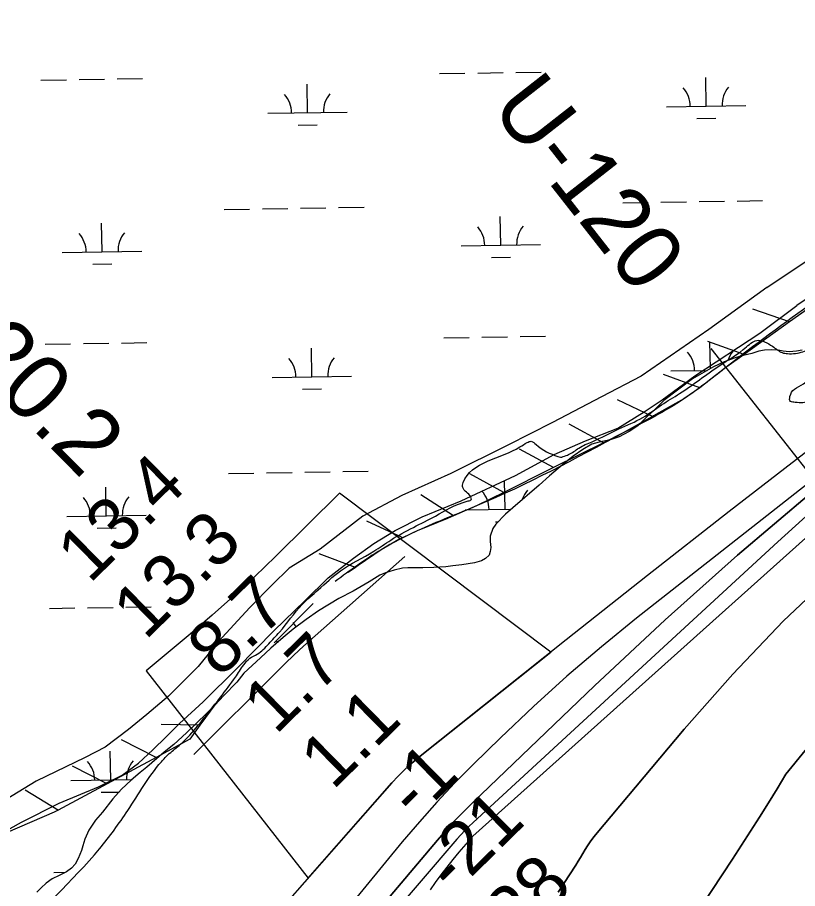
# Model space of a CAD drawing. Extents: x 3855477 to 3893699, y 299188 to 325115.
# Drawn here: x 3875938 to 3876920, y 318147 to 319244 of the extents above; entities that cross this region are included whole.
import ezdxf

# ---------------------------------------------------------------- set-up
doc = ezdxf.new("R2010")
doc.units = 0
for name, color, linetype in [('V-LEVE-TOET', 7, 'Continuous'), ('V-RIVR-EDGE', 7, 'Continuous'), ('V-RIVR-RANG', 7, 'Continuous'), ('V-RIVR-RANG-IDEN', 7, 'Continuous'), ('V-RRAP-FSHR', 7, 'Continuous'), ('V-TOPO-DPTH', 7, 'Continuous'), ('V-TOPO-MINR', 7, 'Continuous'), ('V-TOPO-WATR', 7, 'Continuous'), ('V-WETL-SWMP', 7, 'Continuous')]:
    doc.layers.add(name, color=color, linetype=linetype)

msp = doc.modelspace()

# ---------------------------------------------------------------- linework, layer by layer
at = {"layer": 'V-LEVE-TOET'}
for points in [[(3876881.6, 318904.2), (3876996.9, 318981.2)], [(3877002.6, 318937.4), (3876919.4, 318881.5)], [(3876881.6, 318904.2), (3876808.6, 318851.3), (3876723.3, 318792.3), (3876673.3, 318766.5), (3876611.5, 318734.3), (3876555.4, 318705.7), (3876483.7, 318669.9), (3876421.9, 318642.1), (3876372.7, 318616), (3876319, 318574.7), (3876280, 318550.5), (3876258.7, 318529.8), (3876230.7, 318501), (3876190.8, 318458), (3876165.7, 318426.8), (3876128.3, 318389.5), (3876101.2, 318366.4), (3876077.8, 318347.4), (3876048.7, 318325.2), (3876023.3, 318312.3), (3875961.8, 318282.5), (3875908.2, 318250.2)], [(3875896.4, 318204.6), (3875943.1, 318230.8), (3875990.6, 318254.5), (3876040.2, 318275.4), (3876070.1, 318289.9), (3876090.6, 318304.9), (3876108.6, 318321.9), (3876125.5, 318338.1), (3876142.3, 318355.1), (3876171.9, 318382.3), (3876214.7, 318424.8), (3876261.1, 318472.2), (3876300.1, 318509.5), (3876329.3, 318538.3), (3876361.3, 318563.4), (3876386.8, 318581.6), (3876413.4, 318598.1), (3876447.8, 318615.4), (3876496.9, 318635.5), (3876564.9, 318667.3), (3876613.7, 318693.9), (3876653, 318711.1), (3876693.9, 318726.8), (3876727.1, 318747.4), (3876749.6, 318762.7), (3876790.7, 318793), (3876872.7, 318846.8), (3876919.4, 318881.5)]]:
    msp.add_lwpolyline(points, dxfattribs=at)
at = {"layer": 'V-RIVR-EDGE'}
for points in [[(3877073.4, 318850.9), (3877055.4, 318841), (3877028.3, 318823.5), (3876992, 318801.7), (3876971.6, 318789), (3876950, 318774.7), (3876940.5, 318765.6), (3876928.9, 318759.2), (3876919.7, 318759.2), (3876914.1, 318759.7), (3876911.4, 318760.5), (3876910.6, 318766.8), (3876916.2, 318776), (3876927.7, 318782.7), (3876932.9, 318787.9), (3876936.5, 318792.3), (3876951.7, 318802.6), (3876982.4, 318820.9), (3877004.8, 318832.8), (3877020.3, 318838.3), (3877041.1, 318853), (3877056.7, 318863.7), (3877092.6, 318888.7), (3877122.5, 318910.2), (3877157.3, 318936.4), (3877183.6, 318957.1), (3877204, 318979.3), (3877221.2, 318997.2), (3877236, 319012.3), (3877249.6, 319033.8), (3877267.2, 319050.1), (3877285.5, 319061.6), (3877299.9, 319070.8), (3877311.1, 319074.3), (3877329.8, 319083.8), (3877349.8, 319095.7), (3877371.3, 319108.4), (3877382.1, 319114), (3877388.1, 319116), (3877392.9, 319120.7), (3877396.5, 319128.3), (3877402.1, 319134.3), (3877408.1, 319137.4), (3877415.6, 319140.6), (3877432.8, 319149.3), (3877448, 319161.3), (3877466.8, 319181.1), (3877478.3, 319191.5), (3877487.5, 319198.2), (3877506.3, 319214.9), (3877517.5, 319222.1), (3877524.7, 319226), (3877534.6, 319226.8), (3877542.2, 319226.8), (3877549, 319226.8), (3877554.6, 319228.7), (3877563.4, 319245.5), (3877581.8, 319269.3), (3877605.7, 319294), (3877626.5, 319314.2), (3877638.9, 319323.4), (3877656.8, 319332.5), (3877687.2, 319345.6), (3877735.4, 319364.6), (3877803.7, 319396.3), (3877859.5, 319427.3), (3877905, 319451.8), (3877945.3, 319474.5), (3877997.6, 319503.4), (3878019.6, 319515.3), (3878029.5, 319516.9), (3878042.7, 319514.9), (3878047.8, 319511.3), (3878052.6, 319502.5), (3878061.7, 319491.7), (3878073.3, 319481.7), (3878083.2, 319478.1), (3878092, 319478.5), (3878103.6, 319480.5), (3878131.5, 319495.1), (3878140.3, 319499.1), (3878149.8, 319501.5), (3878160.6, 319504.2), (3878180.6, 319512.9), (3878205.3, 319528.4), (3878218.9, 319537.6), (3878218.9, 319539.1), (3878216.9, 319541.1), (3878216.9, 319544.7), (3878218.5, 319547.5), (3878227.3, 319551.9), (3878246.4, 319563.8), (3878263.6, 319576.5), (3878279.2, 319592.4), (3878295.2, 319610.7), (3878311.2, 319623.4), (3878327.9, 319635.3), (3878347.9, 319648), (3878370.6, 319665.9), (3878392.2, 319683.4), (3878412.2, 319698.5), (3878422.9, 319707.2), (3878432.9, 319716), (3878438.1, 319718.7), (3878444.9, 319721.5), (3878450.9, 319722.3), (3878455.7, 319722.3), (3878460.8, 319719.5), (3878461.2, 319714.7), (3878459.2, 319707.5), (3878454.4, 319698.8), (3878446, 319691.6), (3878432.9, 319683.3), (3878411.7, 319671), (3878398.9, 319661.5), (3878384.5, 319647.9), (3878374.6, 319638.4), (3878363, 319629.3), (3878347, 319620.5), (3878332.6, 319612.6), (3878322.3, 319604.7), (3878303.9, 319590), (3878281.5, 319569.3), (3878262.4, 319551), (3878258.8, 319546.2), (3878255.5, 319539.1), (3878249.2, 319533.5), (3878239.6, 319527.1), (3878229.6, 319524.8), (3878220.4, 319518.4), (3878195.7, 319504.9), (3878181.7, 319498.2), (3878171.7, 319493.4), (3878162.6, 319486.3), (3878151.4, 319481.5), (3878126.7, 319472), (3878094.3, 319453.4), (3878061.6, 319434.7)], [(3875333.8, 317153.7), (3875382.5, 317211.7), (3875416.1, 317256.3), (3875447.7, 317311.6), (3875463.4, 317343.9), (3875526.9, 317421.4), (3875570.9, 317488.3), (3875613.4, 317571.4), (3875636.6, 317617.6), (3875653.8, 317644.3), (3875696.2, 317722.3), (3875739.5, 317798.3), (3875802.3, 317901), (3875859.1, 317980.5), (3875919.9, 318064.9), (3875931.9, 318079.6), (3876041.4, 318197.3), (3876076.9, 318245.4), (3876119.3, 318306.7), (3876129.3, 318317), (3876143.3, 318328.9), (3876165.7, 318352.8), (3876193.7, 318388.2), (3876212.5, 318413.3), (3876222.9, 318428.8), (3876230.5, 318437.1), (3876240, 318442.3), (3876254.4, 318455.4), (3876268, 318470.1), (3876296.4, 318504.7), (3876316.8, 318523.4), (3876344.7, 318547.2), (3876386.6, 318571.9), (3876408.2, 318586.1), (3876436.5, 318602), (3876464.4, 318616.3), (3876505.5, 318635.3), (3876509.5, 318637.3), (3876508.7, 318640.5), (3876498.8, 318652.1), (3876498.4, 318655.3), (3876499.2, 318658.5), (3876570.7, 318703.3), (3876579.8, 318708.9), (3876585, 318710.4), (3876591, 318706.4), (3876618.5, 318691.2), (3876621.6, 318690.4), (3876625.2, 318691.2), (3876632, 318693.6), (3876644.8, 318701.9), (3876661.5, 318709.9), (3876695.1, 318726.1), (3876725.4, 318740.4), (3876748.9, 318756.3), (3876771.7, 318770.6), (3876821.6, 318805.5), (3876855.9, 318829.3), (3876863.5, 318835.3), (3876870.7, 318837.7), (3876878.7, 318835.7), (3876888.6, 318830.1), (3876900.9, 318822.1), (3876907.3, 318820.8), (3876917.7, 318821.2), (3876935.6, 318826.4), (3876956.8, 318837.1), (3876973.5, 318842.2), (3876993.5, 318846.1), (3877006.6, 318850.9), (3877026.6, 318862.4), (3877050.5, 318877.5)]]:
    msp.add_spline(points, degree=3, dxfattribs=at)
at = {"layer": 'V-RIVR-RANG'}
msp.add_line((3876810.9, 318827.1), (3877243.6, 318276.9), dxfattribs=at)
at = {"layer": 'V-RRAP-FSHR'}
for p, q in [((3876910, 318860.7), (3876863.9, 318876.9)), ((3876853.1, 318819.9), (3876807, 318836.2)), ((3876797.1, 318777.9), (3876751.2, 318794.5)), ((3876737.4, 318741.6), (3876693.4, 318762.8)), ((3876675.7, 318708.6), (3876632.7, 318731.9)), ((3876613, 318677.3), (3876570.1, 318700.6)), ((3876550.4, 318646), (3876507.5, 318669.3)), ((3876487, 318616.4), (3876446, 318642.8)), ((3876422.5, 318589.3), (3876378.1, 318609.8)), ((3876363.6, 318551.5), (3876317.8, 318568.6)), ((3876167.9, 318352.8), (3876119.1, 318353.7)), ((3876112.6, 318312.3), (3876069, 318334.3)), ((3876051, 318279.1), (3876007.4, 318301.1)), ((3875989.6, 318245.5), (3875948, 318271.1))]:
    msp.add_line(p, q, dxfattribs=at)
for points in [[(3876966.9, 318901.4), (3876944, 318885), (3876910, 318860.7)], [(3876910, 318860.7), (3876853.1, 318819.9), (3876828.2, 318802.1), (3876803.2, 318782.2), (3876797.1, 318777.9), (3876777.2, 318763.9), (3876739, 318742.5), (3876737.4, 318741.6)], [(3876737.4, 318741.6), (3876700.7, 318721.1), (3876675.7, 318708.6)], [(3876675.7, 318708.6), (3876613, 318677.3)], [(3876613, 318677.3), (3876608.9, 318675.2), (3876550.4, 318646)], [(3876550.4, 318646), (3876517, 318629.4), (3876487, 318616.5)], [(3876487, 318616.5), (3876479.4, 318613.3), (3876441.5, 318597.8), (3876422.7, 318588.9)], [(3876422.7, 318588.9), (3876418.2, 318586.8), (3876396, 318573.9), (3876366.9, 318553.9), (3876363.6, 318551.5)], [(3876363.6, 318551.5), (3876354.4, 318545.2)], [(3876310.5, 318506.3), (3876261.1, 318456.7)], [(3876187.7, 318380.1), (3876167.9, 318352.8)], [(3876167.9, 318352.8), (3876155, 318335.2), (3876112.6, 318312.3)], [(3876112.6, 318312.3), (3876051, 318279.1)], [(3876051, 318279.1), (3875989.4, 318245.9)], [(3875989.4, 318245.9), (3875984.2, 318243.2), (3875925.3, 318217.7)]]:
    msp.add_lwpolyline(points, dxfattribs=at)
for points in [[(3877162.4, 319202.5), (3877151.9, 319187.9), (3877138.7, 319159.2), (3877127.5, 319093.3), (3877118.8, 319053.5), (3877105.4, 319016), (3877089.1, 318990.8), (3877060, 318967.8), (3876828.2, 318802.1), (3876777.2, 318763.9), (3876700.7, 318721.1)], [(3876700.7, 318721.1), (3876517, 318629.4), (3876441.5, 318597.8), (3876396, 318573.9), (3876337.9, 318533.8)]]:
    msp.add_spline(points, degree=3, dxfattribs=at)
at = {"layer": 'V-TOPO-DPTH'}
for points in [[(3876721, 318006.5), (3876838.1, 318184), (3876849.6, 318201.7), (3876861.1, 318219.3), (3876872.4, 318237.1), (3876883.6, 318255), (3876894.6, 318272.9), (3876905.3, 318291), (3877368.4, 318857.9)], [(3877368.4, 318857.9), (3876905.3, 318291), (3876894.6, 318272.9), (3876883.6, 318255), (3876872.4, 318237.1), (3876861.1, 318219.3), (3876849.6, 318201.7), (3876838.1, 318184), (3876721, 318006.5)], [(3877159.7, 318794.1), (3876511.5, 318213), (3876510.6, 318212.3), (3876508.3, 318209.8), (3876493.9, 318193), (3876486.1, 318183.7), (3876478.5, 318174.2), (3876471.1, 318164.5), (3876463.9, 318154.6), (3876457.6, 318145.7)], [(3877159.7, 318794.1), (3876511.5, 318213), (3876510.6, 318212.3), (3876508.3, 318209.8), (3876493.9, 318193), (3876486.1, 318183.7), (3876478.5, 318174.2), (3876471.1, 318164.5), (3876463.9, 318154.6), (3876457.6, 318145.7)], [(3876937.2, 318701.6), (3876834, 318621.8), (3876731.3, 318541.2), (3876629, 318460.3), (3876443, 318312.1), (3876434.2, 318304.6), (3876425.6, 318296.9), (3876417.4, 318288.7), (3876409.6, 318280.2), (3876168.1, 318005.7)], [(3876609.6, 318444.8), (3876343.5, 318645.3), (3876262.9, 318565.4), (3876236.8, 318540.2), (3876210.3, 318515.4), (3876183.2, 318491.3), (3876155.7, 318467.6), (3876100.3, 318421.3), (3876303.9, 318160.1)], [(3876295.4, 318004.9), (3876467, 318208.2), (3876477.9, 318220.6), (3876488.9, 318232.7), (3876500.3, 318244.5), (3876512, 318256.1), (3876664.4, 318402.5), (3876753.6, 318485.7), (3876844.4, 318567.1), (3876937.5, 318645.9)], [(3876295.4, 318004.9), (3876467, 318208.2), (3876477.9, 318220.6), (3876488.9, 318232.7), (3876500.3, 318244.5), (3876512, 318256.1), (3876664.4, 318402.5), (3876753.6, 318485.7), (3876844.4, 318567.1), (3876937.5, 318645.9)], [(3876618.9, 318142.5), (3876641, 318176.6), (3876644, 318181.5), (3876647, 318186.3), (3876650, 318191.2), (3876652.9, 318196.2), (3876655.8, 318201.1), (3876659, 318205.8), (3876662.3, 318210.4), (3876665.9, 318214.9), (3876777.5, 318347.9), (3876838.7, 318417), (3876902.2, 318483.8), (3876969.1, 318547.2)], [(3876969.1, 318547.2), (3876902.2, 318483.8), (3876838.7, 318417), (3876777.5, 318347.9), (3876665.9, 318214.9), (3876662.3, 318210.4), (3876659, 318205.8), (3876655.8, 318201.1), (3876652.9, 318196.2), (3876650, 318191.2), (3876647, 318186.3), (3876644, 318181.5), (3876641, 318176.6), (3876618.9, 318142.5)], [(3876303.9, 318160.1), (3876409.6, 318280.2), (3876417.4, 318288.7), (3876425.6, 318296.9), (3876434.2, 318304.6), (3876443, 318312.1), (3876609.6, 318444.8)]]:
    msp.add_lwpolyline(points, dxfattribs=at)
at = {"layer": 'V-TOPO-MINR'}
for points in [[(3877301.7, 318946.6), (3876717.6, 318487.5), (3876673.4, 318451.5), (3876629.9, 318414.6), (3876587.7, 318376.3), (3876546.3, 318337.1), (3876512.2, 318303.7), (3876488.9, 318280.1), (3876466.1, 318256), (3876444.1, 318231.1), (3876422.6, 318205.8), (3875944.1, 317622.1)], [(3877368.4, 318857.9), (3876905.3, 318291), (3876894.6, 318272.9), (3876883.6, 318255), (3876872.4, 318237.1), (3876861.1, 318219.3), (3876849.6, 318201.7), (3876838.1, 318184), (3876721, 318006.5)], [(3877159.7, 318794.1), (3876511.5, 318213), (3876510.6, 318212.3), (3876508.3, 318209.8), (3876493.9, 318193), (3876486.1, 318183.7), (3876478.5, 318174.2), (3876471.1, 318164.5), (3876463.9, 318154.6), (3876457.6, 318145.7)], [(3876343.5, 318645.3), (3876262.9, 318565.4), (3876236.8, 318540.2), (3876210.3, 318515.4), (3876183.2, 318491.3), (3876155.7, 318467.6), (3876100.3, 318421.3)], [(3876937.5, 318645.9), (3876844.4, 318567.1), (3876753.6, 318485.7), (3876664.4, 318402.5), (3876512, 318256.1), (3876500.3, 318244.5), (3876488.9, 318232.7), (3876477.9, 318220.6), (3876467, 318208.2), (3876295.4, 318004.9)], [(3876966.4, 318648.2), (3876895.2, 318584), (3876511.9, 318230.5), (3876506.5, 318225.4), (3876501.3, 318220.1), (3876496.2, 318214.7), (3876491.3, 318209.2), (3876398.9, 318101.5)], [(3876425.7, 318565.3), (3876301.9, 318455.6), (3876293.2, 318447.8), (3876284.6, 318439.9), (3876276.2, 318431.8), (3876267.9, 318423.6), (3876160.2, 318316)], [(3876969.1, 318547.2), (3876902.2, 318483.8), (3876838.7, 318417), (3876777.5, 318347.9), (3876665.9, 318214.9), (3876662.3, 318210.4), (3876659, 318205.8), (3876655.8, 318201.1), (3876652.9, 318196.2), (3876650, 318191.2), (3876647, 318186.3), (3876644, 318181.5), (3876641, 318176.6), (3876618.9, 318142.5)]]:
    msp.add_lwpolyline(points, dxfattribs=at)
at = {"layer": 'V-TOPO-WATR'}
msp.add_lwpolyline([(3876937.2, 318701.6), (3876834, 318621.8), (3876731.3, 318541.2), (3876629, 318460.3), (3876443, 318312.1), (3876434.2, 318304.6), (3876425.6, 318296.9), (3876417.4, 318288.7), (3876409.6, 318280.2), (3876168.1, 318005.7)], dxfattribs=at)
at = {"layer": 'V-WETL-SWMP'}
for p, q in [((3876469.5, 319173.5), (3876501.5, 319174)), ((3876517.5, 319174.2), (3876549.5, 319174.8)), ((3876565.5, 319175), (3876597.5, 319175.5)), ((3875967.7, 319165.3), (3875999.7, 319165.8)), ((3876015.7, 319166.1), (3876047.7, 319166.6)), ((3876063.7, 319166.8), (3876095.7, 319167.4)), ((3876303.2, 319124.3), (3876302.7, 319160.3)), ((3876805.1, 319132.5), (3876804.5, 319168.5)), ((3876755.1, 319131.7), (3876855.1, 319133.3)), ((3876253.3, 319123.5), (3876353.2, 319125.1)), ((3876793.3, 319116.9), (3876817.3, 319117.2)), ((3876291.5, 319108.7), (3876315.5, 319109.1)), ((3876294.4, 319004.1), (3876326.4, 319004.6)), ((3876342.4, 319004.9), (3876374.4, 319005.4)), ((3876700.2, 319010.7), (3876732.2, 319011.2)), ((3876748.2, 319011.5), (3876780.2, 319012)), ((3876796.2, 319012.3), (3876828.2, 319012.8)), ((3876844.2, 319013), (3876876.2, 319013.6)), ((3876198.4, 319002.5), (3876230.4, 319003)), ((3876246.4, 319003.3), (3876278.4, 319003.8)), ((3876044.6, 318949.3), (3876044, 318985.3)), ((3876546.5, 318957.4), (3876545.9, 318993.4)), ((3875994.6, 318948.4), (3876094.6, 318950.1)), ((3876496.5, 318956.6), (3876596.5, 318958.2)), ((3876534.7, 318941.8), (3876558.7, 318942.2)), ((3876032.9, 318933.6), (3876056.9, 318934)), ((3876475, 318840.8), (3876506.9, 318841.3)), ((3876522.9, 318841.6), (3876554.9, 318842.1)), ((3876570.9, 318842.4), (3876602.9, 318842.9)), ((3875973.1, 318832.6), (3876005.1, 318833.2)), ((3876021.1, 318833.4), (3876053.1, 318833.9)), ((3876069.1, 318834.2), (3876101.1, 318834.7)), ((3876810.5, 318802.1), (3876809.9, 318835.8)), ((3876308.7, 318791.7), (3876308.1, 318827.7)), ((3876760.5, 318799), (3876806.4, 318799.8)), ((3876258.7, 318790.9), (3876358.7, 318792.5)), ((3876296.9, 318776.1), (3876320.9, 318776.4)), ((3876203.8, 318669.9), (3876235.8, 318670.4)), ((3876251.8, 318670.7), (3876283.8, 318671.2)), ((3876299.8, 318671.4), (3876331.8, 318672)), ((3876347.8, 318672.2), (3876379.8, 318672.7)), ((3876551.9, 318624.8), (3876551.3, 318660.8)), ((3876050, 318616.6), (3876049.5, 318652.6)), ((3876501.9, 318624), (3876559.5, 318624.9)), ((3876000.1, 318615.8), (3876100, 318617.4)), ((3876038.3, 318601), (3876062.3, 318601.4)), ((3876540.1, 318609.2), (3876543.4, 318609.2)), ((3875978.5, 318500), (3876010.5, 318500.5)), ((3876026.5, 318500.8), (3876058.5, 318501.3)), ((3876074.5, 318501.6), (3876106.5, 318502.1)), ((3876313.5, 318494.5), (3876313.5, 318495)), ((3876264.1, 318458.2), (3876267, 318458.3)), ((3876055.5, 318284), (3876054.9, 318320)), ((3876005.5, 318283.2), (3876082.5, 318284.4)), ((3876043.7, 318268.4), (3876066, 318268.7)), ((3875983.9, 318167.4), (3875998.8, 318167.6))]:
    msp.add_line(p, q, dxfattribs=at)
for points in [[(3876926.1, 318825), (3876918.8, 318824), (3876909.5, 318823.2), (3876902.2, 318824), (3876895.7, 318825.3), (3876887.6, 318825.7), (3876878.5, 318825.4), (3876871.5, 318824.1), (3876862.6, 318821), (3876851.7, 318818.4), (3876841.5, 318815.4), (3876827.8, 318810.7), (3876814.2, 318804.3), (3876787.7, 318788.9), (3876752, 318761.8), (3876739.3, 318749.4), (3876730.5, 318741.3), (3876718.9, 318729.8), (3876708.3, 318722.7), (3876695.4, 318716.2), (3876684.1, 318712.3), (3876670.3, 318709.5), (3876661.1, 318706.7), (3876649.7, 318700.3), (3876637.6, 318691.7), (3876624.4, 318680.8), (3876607.9, 318667), (3876594.8, 318655.3)], [(3876594.8, 318655.3), (3876561.6, 318626.8), (3876552.3, 318618.5), (3876540.4, 318606.1), (3876536.7, 318600.7), (3876533.3, 318590.8), (3876533, 318584.4), (3876533.9, 318576.8), (3876533.4, 318571.5), (3876531.8, 318567.2), (3876527.2, 318562.7), (3876522.3, 318559.9), (3876513.4, 318557.4), (3876497.4, 318554.7), (3876486.2, 318553.6), (3876477.2, 318552.5), (3876462.4, 318551.4), (3876448.5, 318551), (3876429.6, 318551.1), (3876422.7, 318550.5), (3876412.4, 318548), (3876401.6, 318544.8), (3876394.1, 318541.7), (3876380.9, 318533.5), (3876360.9, 318521.6), (3876342.7, 318512.3), (3876317, 318497), (3876301.5, 318486.1), (3876285.1, 318473.6), (3876272.7, 318463.2), (3876257.1, 318449.8), (3876243.9, 318437.5), (3876223.2, 318418.2), (3876214.3, 318407), (3876197.8, 318390.3), (3876186.4, 318378.1), (3876177, 318368.6), (3876163.3, 318354.8), (3876151.1, 318343.2), (3876134.9, 318328.7), (3876122.7, 318319), (3876100.9, 318300), (3876092.6, 318293.2), (3876081.4, 318283.5), (3876069, 318272.1), (3876058.3, 318260), (3876045, 318243.5), (3876036.5, 318233.1), (3876028, 318220.6), (3876023, 318209.5), (3876020.5, 318201.1), (3876018.7, 318195.1), (3876014.7, 318184.8), (3876010.6, 318177.9), (3876006, 318172.9), (3875999.9, 318168.2), (3875990.7, 318163.7), (3875981.9, 318159.4), (3875974.2, 318154.1), (3875967.8, 318148.1), (3875962.4, 318142.7)]]:
    msp.add_lwpolyline(points, dxfattribs=at)
for centre, start, end in [((3876248, 319123.9), 0.1615, 41.7052), ((3876358.5, 319125.7), 140.1615, 181.7052), ((3876749.8, 319132.1), 0.1615, 41.7052), ((3876860.3, 319133.9), 140.1615, 181.7052), ((3875989.4, 318948.8), 0.1615, 41.7052), ((3876099.9, 318950.6), 140.1615, 181.7052), ((3876491.2, 318957), 0.1615, 41.7052), ((3876601.7, 318958.8), 140.1615, 181.7052), ((3876755.3, 318799.4), 0.1615, 41.7052), ((3876865.7, 318801.2), 140.1615, 161.8481), ((3876253.4, 318791.3), 0.1615, 41.7052), ((3876363.9, 318793.1), 140.1615, 181.7052), ((3876496.6, 318624.4), 0.1615, 41.7052), ((3876607.1, 318626.2), 140.1615, 161.9517), ((3875994.8, 318616.2), 0.1615, 41.7052), ((3876105.3, 318618), 140.1615, 181.7052), ((3876258.8, 318458.6), 30.7888, 41.7052), ((3876000.2, 318283.6), 0.1615, 41.7052), ((3876110.7, 318285.4), 140.1615, 181.7052)]:
    msp.add_arc(centre, 35.2, start, end, dxfattribs=at)

# ---------------------------------------------------------------- texts
at = {"layer": 'V-RIVR-RANG'}
for s, rotation, p in [('13.4', 44.4483, (3876028.9, 318530.1)), ('13.3', 44.4483, (3876099.1, 318458.9)), ('8.7', 44.4483, (3876193, 318411)), ('1.7', 44.4483, (3876263.2, 318339.8)), ('1.1', 44.4483, (3876335.1, 318270.2)), ('-1', 44.4483, (3876439.4, 318232.4)), ('-21', 44.4483, (3876486.6, 318138.7)), ('-28', 44.7281, (3876546.9, 318057.1))]:
    msp.add_text(s, height=67, rotation=rotation, dxfattribs=at).set_placement(p)
at = {"layer": 'V-RIVR-RANG-IDEN'}
for s, rotation, p in [('U-120', 308.0443, (3876532.4, 319130.7)), ('R-20.2', 314.5864, (3875785.9, 318898.8))]:
    msp.add_text(s, height=83, rotation=rotation, dxfattribs=at).set_placement(p)

doc.saveas('drawing.dxf')
